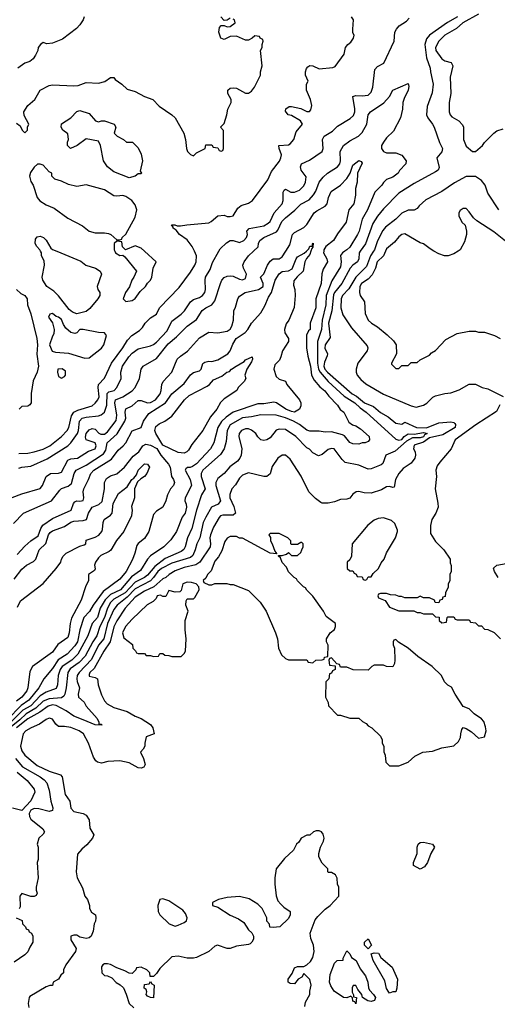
# Model space of a CAD drawing. Header units: inches. Extents: x 2348341 to 2479810, y 460419 to 613669.
# Tile 365 of 656: x 2382197 to 2385312, y 575085 to 581511. Entities that reach past the tile are written whole.
import ezdxf

# ---------------------------------------------------------------- set-up
doc = ezdxf.new("R2010")
doc.units = ezdxf.units.IN
doc.header["$MEASUREMENT"] = 0
doc.layers.add('C3587', color=7, linetype='Continuous')
doc.layers.add('C3588', color=7, linetype='Continuous')

msp = doc.modelspace()

# ---------------------------------------------------------------- linework, layer by layer
at = {"layer": 'C3587', "color": 2}
for points, elevation in [([(2384180.3, 580000), (2384179.6, 579990), (2384200.5, 579950), (2384204.9, 579930), (2384176.7, 579883.3), (2384167, 579853), (2384162.4, 579790), (2384128.4, 579690), (2384127.7, 579630), (2384090.8, 579530), (2384090.8, 579490), (2384080.7, 579479.3), (2384067.7, 579452.3), (2384067.3, 579370), (2384075.9, 579315.9), (2384094.9, 579250), (2384100.7, 579190), (2384118.5, 579158.5), (2384154.9, 579114.9), (2384188.1, 579088.1), (2384213, 579053), (2384270, 578996), (2384287.3, 578967.3), (2384310.8, 578950), (2384343.5, 578883.5), (2384367.3, 578867.3), (2384390, 578860.7), (2384419.9, 578839.9), (2384476, 578790), (2384478, 578770), (2384470, 578758), (2384451.1, 578748.9), (2384430, 578748.7), (2384410, 578741.2), (2384370, 578742.9), (2384350, 578752.3), (2384315.1, 578795.1), (2384301.6, 578801.6), (2384230, 578820.7), (2384190, 578818.4), (2384150, 578824.5), (2384090, 578825.1), (2384070, 578832.7), (2384021.2, 578870), (2383982.7, 578890), (2383930, 578912.6), (2383870, 578929.5), (2383770, 578931.5), (2383710, 578918.7), (2383650, 578912.6), (2383570, 578867), (2383550.4, 578830), (2383542.8, 578757.2), (2383530.4, 578709.6), (2383506.4, 578673.6), (2383410, 578589.4), (2383390.6, 578570), (2383380.4, 578550), (2383381.3, 578530), (2383407.3, 578450), (2383383.8, 578410), (2383350, 578309), (2383319.5, 578190), (2383292.2, 578130), (2383276.4, 578070), (2383267.1, 578052.9), (2383250, 578039.6), (2383144.8, 577995.2), (2383078.3, 577941.7), (2383030, 577884.8), (2383010, 577869.8), (2382950, 577840.4), (2382885.2, 577770), (2382811.7, 577728.3), (2382790, 577706.6), (2382768.7, 577671.3), (2382749.2, 577610), (2382718.5, 577550), (2382700.9, 577490), (2382673.8, 577450), (2382623.7, 577356.3), (2382584.9, 577315.1), (2382526.4, 577273.6), (2382510.3, 577250), (2382499.5, 577150), (2382491.6, 577108.4), (2382484.8, 577095.2), (2382470, 577085.1), (2382390, 577078.2), (2382350, 577063.5), (2382302.2, 577017.8), (2382238.5, 576981.5), (2382198.1, 576941.9), (2382107.7, 576870)], 94), ([(2384096.6, 580000), (2384090, 579978), (2384067.3, 579952.7), (2384057.3, 579930), (2384046, 579870), (2384006.2, 579833.8), (2383986, 579806), (2383982, 579778), (2383990.8, 579750), (2383994, 579710), (2383987.5, 579632.5), (2383952, 579550), (2383934.8, 579525.2), (2383924, 579490), (2383927.3, 579467.3), (2383951, 579430), (2383951, 579410), (2383911.3, 579350), (2383901, 579310), (2383890.8, 579290), (2383861.6, 579258.4), (2383854, 579230), (2383870, 579182), (2383890, 579164.7), (2383930, 579152), (2383938.8, 579130), (2384021, 579030), (2384031, 579010), (2384031, 578990), (2384021, 578970), (2383990.3, 578949.7), (2383970, 578954), (2383933.2, 578970), (2383871.4, 579011.4), (2383855.1, 579015.1), (2383790, 579002.9), (2383750, 579003.7), (2383590.3, 578949.7), (2383543, 578917), (2383512.4, 578887.6), (2383488.4, 578850), (2383463.8, 578750), (2383440.4, 578710), (2383350, 578612), (2383324.4, 578595.6), (2383309.2, 578589.2), (2383290.8, 578589.2), (2383279.6, 578580.4), (2383276, 578570), (2383308.4, 578510), (2383318, 578470), (2383275.5, 578390), (2383274, 578370), (2383282.8, 578350), (2383284, 578330), (2383275.5, 578290), (2383256.3, 578263.7), (2383220.7, 578170), (2383183.5, 578116.5), (2383136, 578070), (2383050, 578012.7), (2383030, 577989.2), (2382983.8, 577916.2), (2382926.2, 577873.8), (2382854.6, 577790), (2382790, 577760.4), (2382755.1, 577724.9), (2382722.3, 577670), (2382703.7, 577610), (2382670.2, 577569.8), (2382642, 577490), (2382576, 577370), (2382537, 577330), (2382474, 577290), (2382460.3, 577270), (2382447.2, 577230), (2382442.4, 577170), (2382434.7, 577145.3), (2382370, 577121.1), (2382330, 577099.2), (2382270, 577032), (2382216.2, 577003.8), (2382143.2, 576930)], 90), ([(2382147.2, 578392.8), (2382210, 578417.3), (2382329.4, 578450.6), (2382345.2, 578470), (2382369.6, 578530.4), (2382398, 578550), (2382450, 578550.7), (2382470, 578558.8), (2382510, 578637.3), (2382530, 578645.5), (2382574, 578650), (2382644.5, 578695.5), (2382690, 578711.3), (2382696.2, 578730), (2382688.7, 578750), (2382629.6, 578769.6), (2382626.2, 578786.2), (2382630, 578810.8), (2382650, 578834.8), (2382670, 578844), (2382690, 578838.8), (2382712.8, 578812.8), (2382725.3, 578805.3), (2382750, 578806.7), (2382770, 578822), (2382825.9, 578894.1), (2382829.7, 578930), (2382818, 579010), (2382820.7, 579030), (2382870, 579050.4), (2382930.9, 579089.1), (2382949.6, 579110), (2382977.6, 579170), (2382989.5, 579230), (2383001.2, 579250), (2383090, 579298.8), (2383165.2, 579394.8), (2383219.5, 579440.5), (2383290, 579510.8), (2383350, 579554.8), (2383387.1, 579612.9), (2383410, 579630.5), (2383450, 579650.8), (2383470, 579676), (2383506.6, 579790), (2383516, 579810), (2383531.7, 579828.3), (2383550, 579838), (2383570, 579839.3), (2383590, 579837.1), (2383630, 579818), (2383650, 579813.4), (2383670, 579822.8), (2383676.2, 579850), (2383656, 579890), (2383652.7, 579910), (2383660.9, 579930), (2383690, 579970.8), (2383722.1, 580000)], 98), ([(2382156.5, 578223.5), (2382222, 578290), (2382404, 578370), (2382458.6, 578441.4), (2382469.5, 578450.5), (2382513.4, 578466.6), (2382535.1, 578484.9), (2382551.6, 578548.4), (2382566, 578570), (2382630, 578603.1), (2382743.1, 578676.9), (2382758.4, 578701.6), (2382767.8, 578750), (2382831.8, 578808.2), (2382882.4, 578890), (2382889.6, 578910), (2382884.2, 578950), (2382888.3, 578971.7), (2382930, 578990.6), (2382970, 579025.5), (2382990, 579026.4), (2383030, 579010.3), (2383050, 579011.8), (2383081.6, 579030), (2383113.3, 579070), (2383119.6, 579090), (2383122.9, 579130), (2383132, 579150), (2383189.3, 579210), (2383224.8, 579295.2), (2383244.8, 579315.2), (2383291.7, 579348.3), (2383370, 579434.8), (2383430, 579471.3), (2383490, 579467.3), (2383550, 579479.1), (2383570, 579491), (2383580.9, 579510), (2383591.8, 579550), (2383594, 579610), (2383605.6, 579634.4), (2383619.3, 579690), (2383630, 579706), (2383668.7, 579730), (2383755.3, 579750), (2383785.2, 579770), (2383785.2, 579790), (2383768.7, 579830), (2383790, 579852), (2383813.2, 579910), (2383830, 579936), (2383850, 579951), (2383890, 579951.3), (2383910, 579962.8), (2383933.3, 580000)], 94), ([(2384317.9, 580000), (2384302, 579990), (2384288.8, 579971.2), (2384293.7, 579930), (2384290, 579899), (2384232.8, 579807.2), (2384195.6, 579710), (2384193.8, 579650), (2384169.1, 579550), (2384164.7, 579490), (2384140.3, 579410), (2384139.8, 579270), (2384146.7, 579230), (2384156.2, 579210), (2384209.4, 579149.4), (2384314, 579054), (2384383.8, 579010), (2384418, 578978), (2384457.1, 578950), (2384650, 578772.7), (2384670, 578766), (2384690, 578770.7), (2384704.5, 578790), (2384730, 578807.7), (2384770, 578806.8), (2384830, 578816.5), (2384854.8, 578810), (2384838.3, 578801.7), (2384830, 578789), (2384810, 578782.4), (2384758.7, 578781.3), (2384719.3, 578760.7), (2384645.8, 578694.2), (2384584.7, 578670), (2384564.9, 578615.1), (2384555.2, 578604.8), (2384490, 578579.3), (2384470, 578577.2), (2384410, 578602.7), (2384320.7, 578620.7), (2384300.1, 578640.1), (2384249.2, 578709.2), (2384230, 578712.7), (2384210, 578705.2), (2384170, 578674), (2384145.6, 578665.6), (2384110, 578684), (2384087, 578707), (2384070, 578716), (2383998, 578790), (2383930, 578836.2), (2383890, 578839.5), (2383870, 578832.3), (2383830, 578782.7), (2383810, 578769), (2383790, 578764), (2383770, 578769), (2383749.5, 578789.5), (2383737.2, 578810), (2383710, 578832.7), (2383690, 578840.9), (2383670, 578840.9), (2383644, 578830), (2383628.2, 578810), (2383626, 578790), (2383644.9, 578710), (2383642, 578670), (2383633.4, 578650), (2383617.3, 578630), (2383567.7, 578592.3), (2383530.3, 578549.7), (2383490, 578516), (2383479.9, 578500.1), (2383475.5, 578490), (2383475.8, 578470), (2383506, 578370), (2383491, 578350), (2383447.7, 578330), (2383410, 578265.2), (2383394, 578230), (2383371.5, 578128.5), (2383352.7, 578090), (2383342, 578050), (2383325.4, 578014.6), (2383310, 578001.3), (2383190, 577964.4), (2383121.3, 577930), (2383096.9, 577910), (2383070.3, 577870), (2383050.2, 577849.8), (2382950, 577796.1), (2382898.3, 577741.7), (2382832, 577690), (2382810, 577662), (2382770, 577569.4), (2382745.7, 577470), (2382711.1, 577428.9), (2382665.3, 577334.7), (2382584.4, 577250), (2382572, 577230), (2382568.5, 577210), (2382571.7, 577191.7), (2382586.4, 577150), (2382578.8, 577110), (2382581, 577090), (2382617.3, 577057.3), (2382630.8, 577030), (2382702.8, 576950), (2382712.7, 576927.3), (2382712.7, 576912.7), (2382727.3, 576912.7), (2382734, 576906), (2382690, 576909.2), (2382610, 576940.9), (2382550, 576966.6), (2382500.2, 577000.2), (2382435.3, 577035.3), (2382410, 577039.8), (2382381.6, 577030), (2382328.7, 576991.3), (2382250, 576947.1), (2382176.1, 576890)], 98), ([(2382180.1, 578019.9), (2382230, 578074.8), (2382269.3, 578110), (2382316.8, 578143.2), (2382335.1, 578190), (2382348.7, 578211.3), (2382410, 578256.4), (2382532.3, 578310), (2382547.2, 578352.8), (2382555.5, 578364.5), (2382570, 578370.7), (2382590, 578368), (2382610, 578372), (2382616, 578390), (2382611.8, 578430), (2382615.6, 578450), (2382646.6, 578510), (2382660.9, 578550), (2382679.3, 578570), (2382796.4, 578643.6), (2382838, 578702), (2382872.7, 578730), (2382889.4, 578750), (2382930, 578826.8), (2382988.7, 578850), (2383003.7, 578890), (2383039.7, 578940.3), (2383147, 579010), (2383189.8, 579070.2), (2383270, 579137.3), (2383310, 579193.4), (2383330, 579207.7), (2383370, 579219.1), (2383379.5, 579230), (2383392.1, 579267.9), (2383403.6, 579276.4), (2383430, 579282), (2383450, 579280.5), (2383489.5, 579290.5), (2383554, 579330), (2383569.4, 579350.6), (2383586.2, 579393.8), (2383609.5, 579430), (2383666.6, 579470), (2383685.2, 579490), (2383708, 579530), (2383770, 579598.8), (2383796.4, 579643.6), (2383819.5, 579700.5), (2383839.7, 579730), (2383864.2, 579810), (2383888.6, 579851.4), (2383910, 579868.4), (2383950, 579872.4), (2383974.7, 579885.3), (2383999.5, 579950), (2384010, 579964), (2384053.2, 579986.8), (2384067.1, 580000)], 90), ([(2382190, 578679.3), (2382250, 578681.6), (2382290, 578690.4), (2382350, 578708.5), (2382392.7, 578730), (2382470, 578790.6), (2382507.3, 578830), (2382517.4, 578850), (2382534.9, 578925.1), (2382549.7, 578950.3), (2382576.4, 578963.6), (2382669, 578990), (2382690, 579008), (2382707.3, 579030), (2382714.3, 579050), (2382708.3, 579110), (2382711.6, 579130), (2382750, 579170.8), (2382795.6, 579270), (2382869.2, 579370), (2382900.2, 579419.8), (2382929, 579450), (2382978, 579482), (2382998, 579502), (2383015.3, 579530), (2383050, 579564.7), (2383088.7, 579590), (2383109.2, 579630), (2383237.6, 579762.4), (2383310, 579862.8), (2383338.4, 579910), (2383347, 579930), (2383349.3, 579970), (2383336, 580000)], 106), ([(2382190, 578584), (2382210, 578590.5), (2382270, 578597.1), (2382375.1, 578644.9), (2382511.1, 578728.9), (2382531.1, 578748.9), (2382574.3, 578810), (2382580.5, 578830), (2382586.3, 578890), (2382603.7, 578910), (2382630, 578918), (2382710, 578926), (2382727.6, 578932.4), (2382749.6, 578950.4), (2382765.1, 578994.9), (2382768.3, 579071.7), (2382778.4, 579081.6), (2382812.7, 579090), (2382829.4, 579110), (2382859, 579170), (2382857.2, 579210), (2382867, 579250), (2382909.4, 579310), (2382930, 579334), (2382970, 579363), (2383050, 579381.6), (2383070, 579390.4), (2383090, 579406.4), (2383159.5, 579480.5), (2383190, 579544), (2383250, 579588.2), (2383272, 579610), (2383310, 579670.5), (2383330, 579683.8), (2383370, 579697.1), (2383389.3, 579710), (2383404.5, 579730), (2383409.5, 579750), (2383406, 579810), (2383409.2, 579830), (2383439.5, 579880.5), (2383453.8, 579926.2), (2383495.2, 580000)], 102), ([(2384418, 580000), (2384410.7, 579990), (2384408.2, 579950), (2384400.5, 579930), (2384370, 579909.5), (2384352.7, 579890), (2384298.7, 579790), (2384250.3, 579730), (2384244.6, 579715.4), (2384232.7, 579610), (2384210.3, 579530), (2384222.5, 579437.5), (2384190.4, 579390), (2384187.7, 579367.7), (2384204, 579330), (2384203.5, 579316.5), (2384184.8, 579275.2), (2384181.7, 579250), (2384186.7, 579230), (2384203.7, 579210), (2384366, 579070), (2384394, 579054), (2384446, 579010), (2384505.5, 578985.5), (2384550, 578947.3), (2384599.8, 578919.8), (2384650, 578878), (2384690, 578872), (2384710, 578884.7), (2384784.7, 578850), (2384850, 578847.6), (2384930, 578880.6), (2385010, 578886.3), (2385030, 578882.4), (2385036.4, 578876.4), (2385039.5, 578870), (2385036.9, 578850), (2384957.4, 578802.6), (2384870, 578782.3), (2384830, 578754.2), (2384770, 578733.3), (2384766.7, 578710), (2384776.4, 578690), (2384779.5, 578670), (2384774.9, 578650), (2384750, 578616.2), (2384698.3, 578581.7), (2384670.5, 578550), (2384648, 578510), (2384639.6, 578460.4), (2384630, 578458), (2384610, 578464), (2384590, 578461.2), (2384556.4, 578443.6), (2384490, 578422), (2384442.9, 578422.9), (2384410, 578432.7), (2384390.7, 578429.3), (2384370, 578415.3), (2384350, 578388.7), (2384330, 578382), (2384290, 578379), (2384250, 578364), (2384210, 578355.3), (2384170, 578355.3), (2384160.2, 578360.2), (2384125.6, 578385.6), (2384082, 578430), (2384032.1, 578532.1), (2383962, 578642), (2383930, 578668.7), (2383910, 578668.7), (2383881, 578650), (2383844, 578596), (2383830, 578548), (2383810, 578528.7), (2383790, 578528.7), (2383690, 578553.2), (2383650, 578539), (2383630, 578519), (2383604, 578476), (2383581, 578450), (2383567.5, 578412.5), (2383568, 578390), (2383593.3, 578333.3), (2383604.9, 578290), (2383590, 578277), (2383522.3, 578277.7), (2383507.5, 578272.5), (2383497.7, 578262.3), (2383462, 578198), (2383441.3, 578150), (2383437.6, 578130), (2383442.4, 578090), (2383438.4, 578070), (2383372.2, 577970), (2383346.7, 577953.3), (2383270, 577935.8), (2383210, 577913), (2383170.8, 577890), (2383150.8, 577870), (2383130, 577862.4), (2383072.7, 577810), (2383010, 577780.5), (2382950, 577742), (2382884.4, 577670), (2382830, 577587), (2382811.3, 577548.7), (2382787.7, 577450), (2382746, 577390), (2382683.1, 577276.9), (2382654.8, 577250), (2382650, 577238), (2382650, 577226), (2382690, 577218.8), (2382704.7, 577210), (2382707.7, 577170), (2382730, 577104.7), (2382750, 577066), (2382766.6, 577046.6), (2382810, 577022), (2382896.8, 576996.8), (2382950, 576966), (2382990, 576951), (2383050, 576911.3), (2383064.7, 576890), (2383074, 576850), (2383022, 576830), (2383012, 576790), (2383012, 576770), (2383002, 576750), (2382984.7, 576730), (2383004, 576690), (2383014.8, 576650), (2383007.1, 576632.9), (2382990, 576625.2), (2382970, 576629), (2382910, 576662), (2382850, 576674), (2382771.1, 576668.9), (2382730, 576658), (2382704.7, 576664.7), (2382693.6, 576673.6), (2382678, 576698), (2382645.2, 576790), (2382612.3, 576850), (2382584, 576870), (2382530, 576891.6), (2382490, 576898.4), (2382450, 576898), (2382433, 576913), (2382410, 576946), (2382398, 576950), (2382390, 576951.8), (2382370, 576943.7), (2382326.2, 576913.8), (2382271, 576890), (2382236, 576870), (2382218.8, 576850), (2382202.4, 576770), (2382210, 576738.8), (2382230, 576710.7), (2382310, 576644.4), (2382390, 576606.4), (2382463.4, 576583.4), (2382473, 576570), (2382494, 576454), (2382524, 576410), (2382530, 576366), (2382550, 576342.8), (2382610, 576330.7), (2382630, 576318.8), (2382650.7, 576290), (2382654.4, 576234.4), (2382681, 576190), (2382671, 576170), (2382635.2, 576124.8), (2382602.5, 576097.5), (2382574.8, 576065.2), (2382566, 575950), (2382572, 575910), (2382605.4, 575845.4), (2382622, 575790), (2382638, 575770), (2382651.3, 575730), (2382652, 575710), (2382665.4, 575685.4), (2382692, 575670), (2382694, 575650), (2382691.6, 575628.4), (2382682, 575610), (2382676.9, 575563.1), (2382662, 575530), (2382650, 575518), (2382630, 575515.3), (2382610, 575519), (2382590, 575524), (2382570, 575537.2), (2382550, 575537.2), (2382531, 575529), (2382530, 575504.7), (2382564.7, 575450), (2382561, 575430), (2382496.9, 575343.1), (2382482, 575310), (2382482, 575290), (2382465.4, 575274.6), (2382450, 575248.7), (2382414, 575230), (2382410, 575208), (2382392.7, 575207.3), (2382370, 575198), (2382263.5, 575136.5), (2382258, 575130), (2382251.3, 575090), (2382256, 575064)], 102), ([(2382439.4, 580000), (2382570, 579946.8), (2382594.9, 579934.9), (2382628.2, 579908.2), (2382692, 579890), (2382721, 579870), (2382730.8, 579850), (2382702.8, 579770), (2382706.8, 579750), (2382718.8, 579730), (2382718.8, 579710), (2382707.3, 579690), (2382653.8, 579626.2), (2382630, 579607), (2382570, 579591.6), (2382541.4, 579601.4), (2382520.4, 579620.4), (2382449.5, 579709.5), (2382418.4, 579738.4), (2382374, 579770), (2382348.7, 579810), (2382344, 579830), (2382358, 579910), (2382356.4, 579936.4), (2382338, 579970), (2382338, 579990), (2382333, 580000)], 106), ([(2382817, 580000), (2382822, 579990), (2382850, 579972), (2382870, 579974), (2382883.6, 579963.6), (2382958, 579870), (2382941, 579830), (2382928.1, 579811.9), (2382913.2, 579766.8), (2382886, 579730), (2382872, 579690), (2382890, 579672), (2382930, 579678), (2382950, 579692), (2382982, 579738), (2383018, 579770), (2383030, 579792), (2383050, 579812), (2383059, 579830), (2383068, 579890), (2383086, 579930), (2383010.5, 580000)], 110), ([(2384504, 580000), (2384484.9, 579970), (2384460.2, 579899.8), (2384390.2, 579829.8), (2384344.7, 579755.3), (2384301.6, 579710), (2384293, 579690), (2384290.7, 579630), (2384304.9, 579584.9), (2384360.9, 579500.9), (2384463.5, 579383.5), (2384466.8, 579370), (2384462.8, 579350), (2384402.8, 579270), (2384390.8, 579230), (2384390.8, 579210), (2384398.8, 579190), (2384422, 579162), (2384454.2, 579134.2), (2384570, 579068), (2384750, 578990.7), (2384782.5, 578982.5), (2384830, 578994.8), (2384851.9, 579008.1), (2384892.9, 579047.1), (2384910, 579056), (2384970, 579070.8), (2385010, 579074.8), (2385064.7, 579095.3), (2385130, 579132), (2385170, 579132), (2385214, 579110), (2385250, 579102), (2385350.9, 579050.9)], 106), ([(2384583.2, 580000), (2384570.3, 579969.7), (2384528.4, 579930), (2384518.4, 579890), (2384495.2, 579844.8), (2384470, 579817), (2384426.4, 579790), (2384416.4, 579770), (2384413.4, 579730), (2384418.8, 579710), (2384446.8, 579670), (2384450, 579594), (2384470.7, 579550.7), (2384491.3, 579530), (2384530, 579506), (2384594.4, 579454.4), (2384634.4, 579414.4), (2384652, 579390), (2384654, 579330), (2384622, 579270), (2384622, 579262), (2384650, 579234), (2384670, 579234), (2384690, 579254), (2384730, 579254), (2384750, 579274), (2384790, 579274), (2384808.4, 579291.6), (2384870, 579322), (2384883.1, 579336.9), (2384908.4, 579351.6), (2384976.4, 579423.6), (2385050, 579462), (2385130, 579478), (2385170, 579478), (2385190, 579471.3), (2385230, 579471.3), (2385294, 579450), (2385330.9, 579430.9)], 110), ([(2385057.7, 580000), (2385030, 579982), (2384991.1, 579968.9), (2384969.1, 579969.1), (2384930, 579982), (2384899.4, 580000)], 110), ([(2382175.5, 579750), (2382203.6, 579723.6), (2382230.8, 579710), (2382244.9, 579690), (2382247.7, 579650), (2382270.3, 579590.3), (2382308.5, 579430), (2382312, 579390), (2382308.5, 579328.5), (2382318.8, 579250), (2382310.6, 579210), (2382285.3, 579154.7), (2382270.5, 579070.5), (2382270.7, 579010), (2382262.8, 578997.2), (2382250.6, 578989.4), (2382210, 578986), (2382194, 578970)], 106), ([(2385330, 578998), (2385306.4, 578953.6), (2385172.8, 578867.2), (2385038, 578770), (2385011.3, 578710), (2384936.9, 578623.1), (2384921, 578599), (2384911.3, 578570), (2384916, 578530), (2384906.8, 578450), (2384925.4, 578354.6), (2384926, 578330), (2384911.3, 578290), (2384886, 578250), (2384876, 578210), (2384876.9, 578156.9), (2384910, 578104.7), (2384964.7, 578050), (2385004.7, 577990), (2385005.4, 577965.4), (2385011.6, 577948.4), (2385012, 577910), (2385002, 577890), (2385002, 577850), (2384992.7, 577827.3), (2384991.6, 577808.4), (2384974, 577770), (2384972.7, 577747.3), (2384958, 577742), (2384952.7, 577727.3), (2384938, 577722), (2384930, 577706), (2384907.3, 577707.3), (2384902, 577722), (2384870, 577738), (2384830, 577738), (2384810, 577748), (2384790, 577738), (2384710, 577738), (2384687.3, 577747.3), (2384672.7, 577747.3), (2384650, 577755.3), (2384616.4, 577756.4), (2384590, 577766), (2384550, 577766), (2384538, 577762), (2384534, 577750), (2384538, 577738), (2384581, 577721), (2384610, 577676), (2384670, 577654), (2384767.3, 577652.7), (2384790, 577642), (2384810, 577642), (2384830, 577634), (2384890, 577634), (2384910, 577614), (2384932.7, 577612.7), (2384934, 577590), (2384950, 577574), (2384982, 577578), (2384986, 577610), (2384990, 577614), (2385030, 577614), (2385038, 577598), (2385050, 577594), (2385130, 577594), (2385138, 577578), (2385170, 577574), (2385190, 577554), (2385210, 577554), (2385230, 577534), (2385251.6, 577531.6), (2385291.6, 577511.6), (2385334, 577470)], 106), ([(2382160.7, 577859.3), (2382210, 577924), (2382241.2, 577950), (2382285.7, 577974.3), (2382302, 577990), (2382323.7, 578050), (2382366.7, 578093.3), (2382385.1, 578150), (2382395.3, 578164.7), (2382410, 578174.9), (2382490, 578202.8), (2382530.9, 578230.9), (2382550, 578237.3), (2382610, 578242), (2382631.6, 578248.4), (2382645.2, 578290), (2382669.4, 578330), (2382713.3, 578346.7), (2382734.5, 578365.5), (2382749.1, 578449.1), (2382749.4, 578490), (2382763.5, 578516.5), (2382790, 578533), (2382830, 578547.7), (2382881.2, 578590), (2382937, 578663), (2382974, 578690), (2382999.3, 578730), (2383020.1, 578739.9), (2383050, 578734.9), (2383091.5, 578711.5), (2383116.5, 578670), (2383168.4, 578610), (2383179.3, 578590), (2383187.7, 578530), (2383201, 578510), (2383206, 578490), (2383201, 578470), (2383181, 578450), (2383161, 578410), (2383151, 578370), (2383130, 578328.7), (2383090, 578304), (2383070, 578282), (2383038.8, 578170), (2383010, 578124), (2382970, 578093.2), (2382959.9, 578080.1), (2382948, 578030), (2382931.9, 577988.1), (2382890.4, 577910), (2382850, 577859.3), (2382741.4, 577778.6), (2382675.3, 577690), (2382651.4, 577648.6), (2382614.4, 577610), (2382588.7, 577530), (2382573.6, 577450), (2382556.1, 577423.9), (2382505.5, 577370), (2382447, 577333), (2382410, 577277.6), (2382354, 577210), (2382321.3, 577150), (2382256.9, 577070), (2382205.3, 577034.7), (2382116.5, 576943.5)], 86), ([(2382182.4, 577677.6), (2382202, 577718), (2382350, 577830.7), (2382435.1, 577930), (2382464, 577970), (2382469.2, 577990), (2382481.2, 578010), (2382499, 578030), (2382590, 578074.8), (2382617.2, 578082.8), (2382628, 578090), (2382630, 578114), (2382690, 578133), (2382712.8, 578147.2), (2382732.3, 578170), (2382737.2, 578182.8), (2382741.2, 578230), (2382748.7, 578250), (2382790, 578277.3), (2382800.9, 578290), (2382805.6, 578354.4), (2382841.6, 578418.4), (2382898.4, 578461.6), (2382929.3, 578510), (2382942, 578518), (2382959.5, 578540.5), (2382970, 578570.7), (2383010, 578613.4), (2383030, 578611), (2383042.8, 578590), (2383026, 578550), (2383010.5, 578529.5), (2382986, 578514), (2382966, 578494), (2382944.7, 578450), (2382946, 578390), (2382927.1, 578332.9), (2382930.8, 578310), (2382927.1, 578272.9), (2382877.1, 578170), (2382827.4, 578112.6), (2382790.3, 578049.7), (2382779.9, 578040.1), (2382726.1, 578013.9), (2382710, 577998), (2382690.6, 577970), (2382684, 577950), (2382690, 577926), (2382683.6, 577916.4), (2382646, 577890), (2382644.7, 577850), (2382624.9, 577810), (2382597.7, 577722.3), (2382534.6, 577605.4), (2382525.5, 577570), (2382520.4, 577510), (2382510, 577479), (2382446.2, 577433.8), (2382410, 577384), (2382281, 577290), (2382263, 577257), (2382250.4, 577150), (2382243, 577130), (2382210.4, 577090), (2382176.4, 577063.6)], 82), ([(2385318, 577870), (2385295.3, 577910), (2385288.4, 577931.6), (2385308.4, 577951.6), (2385370, 577962)], 106), ([(2382170.2, 576690.2), (2382215.5, 576635.5), (2382330.6, 576570), (2382357.3, 576550), (2382374, 576530), (2382390, 576482), (2382398.8, 576410), (2382413.4, 576366.6), (2382410.5, 576349.5), (2382390, 576343.6), (2382321.1, 576361.1), (2382290, 576362.4), (2382268.9, 576351.1), (2382258.4, 576330), (2382260.2, 576310), (2382270, 576294), (2382347.3, 576230), (2382358.8, 576210), (2382350, 576195.3), (2382322, 576170), (2382311.3, 576130), (2382318, 576110), (2382318, 576030), (2382311.3, 576010), (2382318, 575910), (2382304.7, 575850), (2382304.7, 575830), (2382311.3, 575810), (2382304.7, 575795.3), (2382291, 575789), (2382269.3, 575789.3), (2382210, 575808), (2382198, 575790), (2382199.6, 575720.4), (2382192.7, 575707.3)], 98), ([(2382181, 576601), (2382246.4, 576546.4), (2382290.5, 576490), (2382294.9, 576470), (2382270, 576414), (2382210, 576349.3), (2382150, 576366)], 94), ([(2384056, 575070), (2384062, 575098), (2384089, 575150), (2384089.1, 575170.9), (2384099, 575210), (2384090, 575246), (2384050, 575286), (2384036.9, 575263.1), (2384014, 575250), (2383990, 575218), (2383960.4, 575220.4), (2383948.9, 575228.9), (2383949, 575250), (2383974, 575286), (2383990, 575322), (2384010, 575332), (2384050, 575332), (2384070, 575342), (2384094.8, 575365.2), (2384109.3, 575390.7), (2384117.2, 575430), (2384112.7, 575470), (2384095.5, 575515.5), (2384092.3, 575550), (2384123.7, 575636.3), (2384141.5, 575658.5), (2384190, 575706), (2384222, 575730), (2384278, 575790), (2384278, 575850), (2384268.9, 575868.9), (2384267.3, 575907.3), (2384258, 575930), (2384230, 575946), (2384210, 575946), (2384206, 575950), (2384206, 575970), (2384170, 576006), (2384148.4, 576048.4), (2384148.4, 576068.4), (2384158, 576110), (2384178, 576150), (2384182, 576170), (2384176.4, 576196.4), (2384166, 576210), (2384150, 576218), (2384130, 576218), (2384114, 576210), (2384090, 576188), (2384070, 576188), (2384034, 576170), (2384016.9, 576143.1), (2384002, 576130), (2383982, 576090), (2383923.5, 576036.5), (2383870.9, 575969.1), (2383861, 575910), (2383861, 575870), (2383870, 575794), (2383881, 575761), (2383899.6, 575739.6), (2383919.6, 575719.6), (2383962, 575690), (2383962, 575670), (2383950, 575646), (2383894, 575590), (2383850, 575586), (2383828.9, 575588.9), (2383827.3, 575607.3), (2383808.4, 575628.4), (2383808, 575650), (2383778, 575710), (2383750, 575738), (2383692.9, 575772.9), (2383630, 575789), (2383550, 575782.7), (2383494, 575770), (2383454, 575750), (2383454, 575730), (2383490, 575718), (2383570, 575666.8), (2383623.5, 575643.5), (2383658, 575618), (2383690, 575572), (2383710.9, 575550.9), (2383722, 575530), (2383722, 575510), (2383712, 575490), (2383699.8, 575480.2), (2383690, 575475.3), (2383610, 575464), (2383570, 575448.7), (2383550, 575449.2), (2383488, 575472), (2383470, 575465.2), (2383430, 575429.3), (2383350.4, 575389.6), (2383330, 575386), (2383290, 575385.2), (2383230, 575399), (2383190, 575394), (2383110, 575318), (2383090, 575286), (2383070, 575266), (2383047.3, 575267.3), (2383046, 575290), (2383026, 575310), (2382990, 575328), (2382958, 575322), (2382954, 575310), (2382930, 575286), (2382910, 575288), (2382883.1, 575303.1), (2382830, 575322), (2382790, 575344), (2382770, 575349), (2382750, 575348.7), (2382738, 575342), (2382731.3, 575330), (2382732, 575290), (2382750, 575272), (2382770, 575271), (2382798, 575258), (2382826.4, 575226.4), (2382852.3, 575212.3), (2382873.5, 575193.5), (2382891.8, 575151.8), (2382910.6, 575090.6), (2382942, 575062)], 106), ([(2382174, 575650), (2382212.7, 575632.7), (2382214, 575610), (2382234, 575590), (2382238, 575578), (2382254, 575570), (2382258, 575558), (2382274, 575550), (2382282, 575530), (2382282, 575490), (2382262, 575458), (2382250, 575428), (2382230, 575408), (2382159.6, 575360.4)], 98)]:
    msp.add_lwpolyline(points, dxfattribs=dict(at, elevation=elevation))
for points, elevation in [([(2382410, 579594), (2382394, 579590), (2382384.7, 579570), (2382411.6, 579531.6), (2382422, 579490), (2382419.6, 579460.4), (2382410, 579446), (2382391.3, 579390), (2382407.9, 579347.9), (2382430, 579340.7), (2382515.3, 579335.3), (2382622, 579302), (2382650, 579304.7), (2382730, 579366.8), (2382745.2, 579390), (2382762, 579450), (2382750, 579468), (2382710, 579468.7), (2382610, 579489), (2382590, 579488.7), (2382570, 579468), (2382556.9, 579463.1), (2382530, 579468.7), (2382497.5, 579497.5), (2382482, 579522), (2382470, 579554), (2382450, 579568.7), (2382434, 579574)], 110), ([(2383270, 578682.9), (2383230, 578685.4), (2383130, 578734.7), (2383084, 578810), (2383077.4, 578830), (2383084.8, 578855.2), (2383106.5, 578873.5), (2383144, 578890), (2383190, 578922.8), (2383272.7, 579030), (2383302.7, 579057.3), (2383420.2, 579119.8), (2383435.3, 579130), (2383460.2, 579159.8), (2383514.8, 579185.2), (2383548.7, 579210), (2383564.7, 579215.3), (2383578, 579230), (2383608.7, 579250), (2383660.2, 579279.8), (2383670, 579290.8), (2383714, 579310), (2383716, 579296), (2383710, 579278), (2383678, 579230), (2383664.7, 579190), (2383672, 579170), (2383662, 579150), (2383622, 579110), (2383614, 579090), (2383530, 579037.2), (2383506.6, 579013.4), (2383482.8, 578970), (2383441.7, 578918.3), (2383390.7, 578830), (2383320.4, 578739.6), (2383298, 578702), (2383286, 578690)], 86), ([(2382472.9, 579232.9), (2382446, 579230), (2382442.8, 579210), (2382450, 579182), (2382470, 579171.3), (2382490, 579182), (2382495.3, 579190), (2382496.4, 579216.4)], 110), ([(2384570, 578259), (2384535.3, 578255.3), (2384510, 578244), (2384467.9, 578212.1), (2384364.7, 578090), (2384362, 578010), (2384350, 577986), (2384334, 577970), (2384334, 577930), (2384350, 577914), (2384370, 577914), (2384378, 577898), (2384392.7, 577892.7), (2384398, 577878), (2384430, 577874), (2384438, 577858), (2384450, 577854), (2384462, 577858), (2384470, 577874), (2384490, 577874), (2384503.1, 577896.9), (2384538, 577930), (2384554.6, 577965.4), (2384575.3, 577990), (2384589.3, 578030.7), (2384648.7, 578130), (2384662, 578170), (2384660.4, 578180.4), (2384643.1, 578223.1), (2384623.1, 578243.1)], 106), ([(2383890, 578158), (2383830, 578158), (2383822, 578150), (2383832, 578132), (2383832, 578110), (2383844.7, 578090), (2383862, 578042), (2383874, 578026), (2383831.1, 578028.9), (2383650, 578128), (2383630, 578128), (2383610, 578138), (2383570, 578138), (2383550, 578128), (2383535.3, 578104.7), (2383516.3, 578043.7), (2383494, 578006), (2383470, 577978), (2383446, 577914), (2383422, 577890), (2383410, 577866), (2383394, 577850), (2383398, 577838), (2383430, 577822), (2383450, 577822), (2383470, 577832), (2383548.4, 577831.6), (2383570, 577824.7), (2383590, 577824.7), (2383690, 577784.7), (2383764.7, 577710), (2383804.7, 577650), (2383864.7, 577510), (2383878, 577470), (2383884.7, 577410), (2383905.4, 577365.4), (2383930, 577342), (2383950, 577334), (2384070, 577334), (2384078, 577318), (2384110, 577314), (2384128.4, 577331.6), (2384170, 577334), (2384182, 577338), (2384186, 577350), (2384206, 577354), (2384208.4, 577428.4), (2384198, 577450), (2384198, 577470), (2384222, 577510), (2384250, 577532), (2384257.2, 577550), (2384257.2, 577570), (2384196.4, 577616.4), (2384178, 577650), (2384110, 577748), (2384070, 577788), (2384062, 577802), (2384048, 577810), (2384010, 577848), (2384002, 577862), (2383988, 577870), (2383950, 577908), (2383938, 577938), (2383910, 577968), (2383898, 577998), (2383886, 578010), (2383886, 578014), (2383910, 578014), (2383936.4, 578023.6), (2383950, 578034), (2383970, 578014), (2384010, 578014), (2384030, 578034), (2384038, 578050), (2384046, 578070), (2384046, 578090), (2384038, 578098), (2384030, 578098), (2384010, 578086), (2383970, 578086), (2383966, 578090), (2383966, 578110), (2383946, 578130)], 106), ([(2383290, 577839), (2383262, 577830), (2383250, 577786), (2383242, 577778), (2383210, 577774), (2383170, 577786), (2383150, 577746), (2383130, 577746), (2383115.3, 577755.3), (2383094, 577750), (2383086, 577734), (2383066.8, 577713.2), (2383028.5, 577691.5), (2382930, 577599.3), (2382887.3, 577550), (2382868.2, 577510), (2382876, 577476), (2382932.7, 577432.7), (2382934, 577410), (2382952.7, 577392.7), (2382958, 577378), (2382970, 577374), (2383010, 577374), (2383022, 577362), (2383050, 577362), (2383070, 577354), (2383102, 577358), (2383110, 577374), (2383130, 577374), (2383143.6, 577363.6), (2383170, 577362), (2383190, 577354), (2383250, 577354), (2383270, 577374), (2383278, 577390), (2383282, 577470), (2383275.3, 577530), (2383275.3, 577590), (2383295.3, 577650), (2383281.2, 577690), (2383282, 577718), (2383289.1, 577730.9), (2383330, 577731.3), (2383340.2, 577739.8), (2383368, 577790), (2383366, 577810), (2383348.4, 577828.4), (2383318, 577838)], 106), ([(2384650, 577466), (2384638, 577462), (2384634, 577450), (2384634, 577430), (2384642, 577410), (2384644.7, 577330), (2384642, 577310), (2384630, 577288), (2384590, 577288.7), (2384570, 577298), (2384510, 577298), (2384494, 577290), (2384470, 577266), (2384372.7, 577267.3), (2384330, 577286), (2384290, 577286), (2384282, 577302), (2384266, 577306), (2384230, 577346), (2384218, 577342), (2384214, 577330), (2384218, 577298), (2384254, 577294), (2384254, 577270), (2384238, 577262), (2384230, 577246), (2384218, 577242), (2384214, 577210), (2384194, 577190), (2384192, 577090), (2384210, 577054), (2384212, 577032), (2384270, 576972), (2384290, 576971.3), (2384350, 576952), (2384410, 576952), (2384434, 576930), (2384456.9, 576916.9), (2384470, 576902), (2384494, 576890), (2384550, 576834), (2384562, 576810), (2384562, 576790), (2384572, 576770), (2384572.7, 576732.7), (2384582, 576710), (2384586, 576666), (2384610, 576642), (2384670, 576642), (2384730, 576664.7), (2384774.6, 576705.4), (2384826, 576730), (2384890, 576738), (2384950, 576758), (2385028.9, 576771.1), (2385059, 576801), (2385073.2, 576826.8), (2385074, 576850), (2385081.2, 576878.8), (2385089.2, 576890.8), (2385110, 576886), (2385143.4, 576863.4), (2385190, 576821), (2385228.7, 576831.3), (2385239, 576870), (2385236, 576896), (2385224, 576930), (2385210, 576948.7), (2385161.2, 576981.2), (2385130, 577014), (2385089.3, 577029.3), (2385037.2, 577110), (2385014.6, 577154.6), (2384988.9, 577168.9), (2384968, 577190), (2384948, 577230), (2384888, 577290), (2384794.8, 577354.8), (2384730, 577409), (2384668, 577448)], 106), ([(2384810, 575966), (2384766, 575990), (2384766, 576010), (2384788.7, 576070), (2384788.7, 576110), (2384795.3, 576130), (2384810, 576141), (2384830, 576142.8), (2384890.8, 576130.8), (2384902, 576110), (2384878, 576070), (2384858, 576010), (2384836.9, 575983.1)], 102), ([(2383130, 575774), (2383111.3, 575768.7), (2383098, 575730), (2383101, 575690), (2383111.3, 575670), (2383172, 575610), (2383210, 575596), (2383230, 575601), (2383270, 575618.8), (2383284, 575630), (2383289.3, 575650), (2383278.4, 575678.4), (2383260.2, 575700.2), (2383170, 575760.9)], 106), ([(2384470, 575448), (2384446, 575470), (2384446, 575490), (2384470, 575512), (2384492, 575470)], 102), ([(2384490, 575103.7), (2384467, 575107), (2384434, 575130), (2384428, 575150), (2384402.7, 575182.7), (2384390, 575208), (2384372.7, 575207.3), (2384366.4, 575193.6), (2384364.7, 575164.7), (2384374, 575146), (2384374, 575134), (2384394, 575130), (2384390, 575088), (2384382, 575102), (2384370, 575106), (2384367.3, 575127.3), (2384358, 575138), (2384330, 575128), (2384308.4, 575128.4), (2384248, 575170), (2384225.6, 575205.6), (2384217.2, 575230), (2384221.5, 575278.5), (2384250, 575354), (2384268.4, 575371.6), (2384306, 575374), (2384306, 575386), (2384330, 575434), (2384350, 575414), (2384362, 575390), (2384391.9, 575371.9), (2384417.5, 575317.5), (2384451.7, 575270), (2384467, 575230), (2384471.7, 575191.7), (2384478, 575178), (2384505.5, 575150), (2384517.3, 575130), (2384510.6, 575109.4)], 102), ([(2384610, 575158), (2384604.7, 575164.7), (2384590, 575188), (2384578, 575238), (2384503.7, 575370), (2384490, 575414), (2384510, 575422), (2384538, 575418), (2384552, 575390), (2384627.1, 575327.1), (2384661, 575250), (2384658, 575190), (2384650, 575166), (2384630, 575166)], 102), ([(2383070, 575128), (2383050, 575128.7), (2383030, 575138), (2383022, 575150), (2383026, 575166), (2383022, 575182), (2383008.7, 575190), (2383010, 575214), (2383042, 575218), (2383050, 575234), (2383058, 575218), (2383074, 575210)], 106)]:
    msp.add_lwpolyline(points, close=True, dxfattribs=dict(at, elevation=elevation))
at = {"layer": 'C3588', "color": 2}
for points, elevation in [([(2382174.8, 580834.8), (2382198.8, 580818.8), (2382212, 580790), (2382230, 580772), (2382248, 580790), (2382248, 580810), (2382255.3, 580830), (2382225.6, 580885.6), (2382224, 580910), (2382250, 580951.3), (2382295.3, 580990), (2382330, 581051), (2382390, 581081), (2382410, 581086), (2382550, 581078.8), (2382577.5, 581082.5), (2382630, 581101), (2382710, 581096), (2382752.9, 581107.1), (2382790, 581134), (2382810, 581134), (2382819.6, 581119.6), (2382862, 581090), (2382896.9, 581056.9), (2382950, 581042.8), (2383011.3, 581010), (2383064.7, 580990), (2383107.5, 580947.5), (2383190, 580891), (2383210, 580871.3), (2383266.8, 580770), (2383278.8, 580730), (2383284.7, 580670), (2383292, 580650), (2383310, 580632), (2383330, 580622), (2383350, 580642), (2383406, 580670), (2383410, 580694), (2383450, 580694), (2383458, 580678), (2383490, 580674), (2383498, 580658), (2383510, 580654), (2383522, 580658), (2383526, 580670), (2383527.3, 580787.3), (2383506, 580810), (2383530, 580834), (2383548.7, 580890), (2383553.6, 580926.4), (2383575.3, 580970), (2383575.3, 580990), (2383555.3, 581030), (2383555.3, 581050), (2383570, 581064.7), (2383590, 581066), (2383610, 581064.7), (2383670, 581032), (2383690, 581032), (2383710, 581044.7), (2383728, 581070), (2383768, 581150), (2383768, 581170), (2383779, 581210), (2383768, 581310), (2383778, 581330), (2383778, 581350), (2383786, 581370), (2383782, 581382), (2383766, 581390), (2383762, 581402), (2383730, 581406), (2383714, 581390), (2383690, 581378), (2383670, 581378), (2383610, 581404), (2383570, 581401.2), (2383530, 581382), (2383508.7, 581390), (2383495.3, 581430), (2383500.4, 581459.6), (2383510, 581474), (2383530, 581474), (2383550, 581464.7), (2383570, 581466), (2383602, 581490), (2383598, 581510), (2383590, 581515.3)], 110), ([(2382618, 581530), (2382610.9, 581509.1), (2382590, 581478), (2382566.4, 581453.6), (2382475.2, 581384.8), (2382410, 581357.2), (2382373.6, 581353.6), (2382350, 581362), (2382332, 581350), (2382318, 581330), (2382314, 581310), (2382299.8, 581280.2), (2382283.6, 581256.4), (2382262, 581238), (2382230, 581228), (2382185.4, 581194.6)], 110), ([(2383336, 580000), (2383322.7, 580030), (2383290, 580073.2), (2383239, 580110), (2383217.2, 580137.2), (2383198, 580150), (2383198, 580158), (2383188, 580172), (2383208, 580172), (2383224.7, 580164.7), (2383245.4, 580165.4), (2383286.8, 580173.2), (2383430, 580186), (2383446.8, 580193.2), (2383490, 580230.8), (2383530, 580234.8), (2383550, 580226.8), (2383570, 580226), (2383588.9, 580231.1), (2383620.1, 580279.9), (2383642.5, 580297.5), (2383690, 580314), (2383716, 580330), (2383814.5, 580465.5), (2383839.6, 580520.4), (2383891.4, 580588.6), (2383900.9, 580610), (2383904.5, 580630), (2383889, 580670), (2383888, 580690), (2383950, 580694), (2383960.2, 580699.8), (2383985.2, 580730), (2384000.9, 580779.1), (2384042, 580830), (2384028.7, 580850), (2383970, 580885.1), (2383949.2, 580890), (2383930, 580914), (2383933.2, 580930), (2383955.5, 580944.5), (2383970, 580944.9), (2384030.4, 580930.4), (2384070, 580911.3), (2384088, 580912), (2384096.4, 580923.6), (2384102, 580950), (2384094, 580990), (2384068.4, 581051.6), (2384068, 581090), (2384078, 581110), (2384062, 581150), (2384062, 581170), (2384068.4, 581191.6), (2384076.4, 581203.6), (2384088.7, 581211.3), (2384110, 581210.8), (2384150.9, 581190.9), (2384240.4, 581199.6), (2384254.6, 581205.4), (2384313.6, 581286.4), (2384322, 581330), (2384338, 581350), (2384356.5, 581363.5), (2384375.3, 581390), (2384378, 581410), (2384370, 581426), (2384369.2, 581450), (2384375.3, 581510), (2384362, 581530)], 106), ([(2383495.2, 580000), (2383504.1, 580015.9), (2383544.8, 580055.2), (2383570, 580070.8), (2383590, 580070.8), (2383630, 580057.3), (2383659, 580070), (2383677, 580090), (2383682.7, 580110), (2383679, 580130), (2383692.7, 580147.3), (2383790, 580166.7), (2383817.7, 580182.3), (2383830, 580194.8), (2383856.2, 580250), (2383909.5, 580310), (2383916.2, 580330), (2383914.6, 580385.4), (2383921.2, 580398.8), (2383930, 580404.7), (2383966.4, 580386.4), (2383990, 580384.4), (2384021.7, 580398.3), (2384050, 580426.8), (2384062, 580450), (2384066, 580486), (2384034, 580530), (2384029, 580550), (2384035.3, 580570), (2384086.3, 580593.7), (2384169, 580650), (2384176, 580670), (2384172.7, 580730), (2384184, 580750), (2384236.3, 580783.7), (2384270, 580816.3), (2384353.6, 580866.4), (2384373.3, 580886.7), (2384382, 580910), (2384382.9, 580930), (2384369.3, 581010.7), (2384390, 581017.3), (2384430, 581014), (2384470, 581018.8), (2384490, 581038), (2384501.2, 581070), (2384513.6, 581186.4), (2384530, 581204.7), (2384572, 581228), (2384639, 581370), (2384644, 581430), (2384654, 581450), (2384673.2, 581470), (2384719.3, 581500.7), (2384738.3, 581521.7)], 102), ([(2383570, 581522), (2383550, 581508), (2383530, 581506), (2383508.7, 581530)], 110), ([(2385053.4, 581530), (2384987, 581493), (2384870, 581409.6), (2384850, 581385.2), (2384840.3, 581350), (2384850, 581262), (2384875.3, 581195.3), (2384876, 581170), (2384894.8, 581090), (2384887.1, 581032.9), (2384854.9, 580945.1), (2384850.6, 580890.6), (2384858.8, 580870), (2384890.8, 580830), (2384901, 580810), (2384936, 580710), (2384954.8, 580670), (2384950, 580648), (2384918, 580610), (2384934.2, 580545.8), (2384926.8, 580530), (2384910, 580518), (2384770, 580442), (2384670, 580378), (2384570, 580277.2), (2384530, 580229.3), (2384499.9, 580180.1), (2384452.8, 580047.2), (2384418, 580000)], 102), ([(2385190, 581546), (2385088, 581490), (2385047.2, 581452.8), (2384970, 581409.4), (2384930.6, 581370), (2384908.4, 581330), (2384910.5, 581310), (2384950, 581256.3), (2384970, 581243), (2385010.6, 581230.6), (2385022.8, 581210), (2385004.7, 581135.3), (2385010.4, 581030), (2384998, 580970), (2384998.8, 580910), (2385004.7, 580890), (2385016.3, 580876.3), (2385062, 580850), (2385085.4, 580825.4), (2385091.3, 580810), (2385091.3, 580730), (2385110, 580684.7), (2385150, 580651.3), (2385170, 580651.3), (2385215.3, 580690), (2385228.7, 580710), (2385290, 580771.3), (2385310, 580784.7), (2385350, 580798)], 106), ([(2383722.1, 580000), (2383752.5, 580027.5), (2383755.3, 580050), (2383764, 580070), (2383789, 580090), (2383872.6, 580127.4), (2383881.7, 580138.3), (2383907, 580193), (2383930, 580217.3), (2383992.1, 580267.9), (2384030, 580306.8), (2384084.7, 580335.3), (2384113, 580367), (2384128, 580392), (2384149.6, 580450), (2384176.6, 580483.4), (2384205.2, 580510), (2384269, 580550), (2384285.2, 580570), (2384289.3, 580590), (2384286.6, 580650), (2384309.5, 580690), (2384350, 580720.5), (2384406, 580750), (2384430, 580774), (2384460.9, 580830), (2384469.5, 580890), (2384485.2, 580910), (2384572.1, 580967.9), (2384609.4, 581010.6), (2384630, 581050.8), (2384730, 581094), (2384734.8, 581074.8), (2384730.7, 581050), (2384704.1, 580995.9), (2384696.3, 580970), (2384694, 580926), (2384681, 580870), (2384635.6, 580784.4), (2384590, 580739.3), (2384570, 580712.7), (2384558, 580690), (2384557.3, 580677.3), (2384557.3, 580670), (2384570, 580651), (2384590, 580642), (2384650, 580642.8), (2384690, 580626), (2384718, 580590), (2384716, 580570), (2384674, 580526), (2384664.7, 580510), (2384630, 580484), (2384590, 580468.7), (2384570, 580448.7), (2384558.8, 580430), (2384514.2, 580385.8), (2384465.5, 580270), (2384430.4, 580210), (2384410.4, 580130), (2384400.5, 580110), (2384350, 580027), (2384331.5, 580008.5), (2384317.9, 580000)], 98), ([(2383933.3, 580000), (2383958.9, 580041.1), (2383977.2, 580110), (2383990, 580122.8), (2384050, 580154), (2384070, 580174.8), (2384118, 580250), (2384135.6, 580264.4), (2384190, 580294), (2384202, 580310), (2384211.8, 580350), (2384229.7, 580390.3), (2384290, 580430.7), (2384330, 580474), (2384352.7, 580510), (2384370, 580561), (2384410, 580591), (2384424.7, 580584.7), (2384430, 580574), (2384400.7, 580510), (2384399.1, 580450), (2384387.3, 580410), (2384386.4, 580366.4), (2384377.3, 580310), (2384344.9, 580270), (2384327.3, 580190), (2384270, 580114), (2384244, 580070), (2384194.4, 580030), (2384180.9, 580010), (2384180.3, 580000)], 94), ([(2385322, 580270), (2385250, 580378), (2385233.2, 580430), (2385210, 580462), (2385170, 580488), (2385110, 580488), (2385033.7, 580446.3), (2384951.3, 580390), (2384845.2, 580334.8), (2384803.5, 580296.5), (2384790, 580278), (2384770, 580268), (2384730, 580268.7), (2384690, 580249.2), (2384650, 580209.4), (2384582.6, 580157.4), (2384565.9, 580134.1), (2384531.8, 580068.2), (2384510.4, 580010), (2384504, 580000)], 106), ([(2385454.5, 580000), (2385387.7, 580047.7), (2385290, 580126), (2385179, 580199), (2385158, 580218), (2385130, 580258), (2385110, 580278), (2385090, 580278), (2385070, 580266), (2385062, 580250), (2385062, 580230), (2385082, 580190), (2385102, 580170), (2385111.3, 580130), (2385111.3, 580110), (2385098, 580062), (2385070, 580008), (2385057.7, 580000)], 110), ([(2382333, 580000), (2382328, 580010), (2382308, 580030), (2382298, 580050), (2382300.4, 580079.6), (2382310, 580094), (2382330, 580098), (2382352, 580090), (2382370, 580072), (2382399.6, 580019.6), (2382410, 580012), (2382439.4, 580000)], 106), ([(2384899.4, 580000), (2384874.6, 580014.6), (2384830, 580048.7), (2384810, 580054), (2384710, 580114), (2384690, 580109.2), (2384670, 580093.2), (2384640.9, 580059.1), (2384590, 580016), (2384583.2, 580000)], 110), ([(2383010.5, 580000), (2382990, 580019), (2382950, 580035.3), (2382888, 580008), (2382868.4, 580028.4), (2382862, 580062), (2382830, 580066), (2382814, 580050), (2382812, 580010), (2382817, 580000)], 110), ([(2384067.1, 580000), (2384084, 580016), (2384090, 580032), (2384106, 580034), (2384106, 580046), (2384111.6, 580051.6), (2384110, 580026), (2384102, 580018), (2384096.6, 580000)], 90)]:
    msp.add_lwpolyline(points, dxfattribs=dict(at, elevation=elevation))
for points, elevation in [([(2382710, 580844.7), (2382729.3, 580850.7), (2382750, 580850.8), (2382812, 580830), (2382824.7, 580810), (2382812, 580770), (2382832, 580750), (2382874, 580730), (2382892.7, 580712.7), (2382932.7, 580712.7), (2382970, 580674), (2382990, 580634), (2382998, 580590), (2382982, 580522), (2382991.1, 580508.9), (2382990, 580506), (2382970, 580506), (2382950, 580489), (2382910, 580479), (2382810, 580519), (2382769, 580550), (2382744, 580590), (2382724, 580690), (2382710, 580718), (2382630, 580734), (2382570.9, 580689.1), (2382528, 580670), (2382508.7, 580690), (2382508.7, 580711.3), (2382515.3, 580730), (2382510, 580766), (2382478, 580790), (2382468, 580810), (2382468.7, 580831.3), (2382530, 580871.3), (2382570, 580911), (2382590, 580918.8), (2382650, 580898.8), (2382690.9, 580850.9)], 106), ([(2382330, 580568.7), (2382312, 580568), (2382291.6, 580548.4), (2382266.4, 580513.6), (2382261, 580490), (2382270, 580454), (2382284.7, 580430), (2382311, 580350), (2382328.1, 580328.1), (2382370, 580302.8), (2382421.4, 580281.4), (2382510, 580216), (2382605.4, 580165.4), (2382650.6, 580130.6), (2382690, 580119.1), (2382750, 580120.7), (2382775.9, 580115.9), (2382792, 580110), (2382830, 580074), (2382850, 580074), (2382862, 580078), (2382866, 580090), (2382890, 580112), (2382950, 580222), (2382960.9, 580270), (2382950, 580302), (2382929, 580330), (2382890, 580356), (2382870, 580362.7), (2382830, 580359), (2382810, 580362), (2382750, 580400.9), (2382630, 580432.7), (2382570, 580422.7), (2382515.9, 580435.9), (2382470, 580458), (2382426, 580470), (2382406, 580490), (2382406, 580510), (2382390, 580518), (2382350, 580561.2)], 110)]:
    msp.add_lwpolyline(points, close=True, dxfattribs=dict(at, elevation=elevation))

doc.saveas('drawing.dxf')
